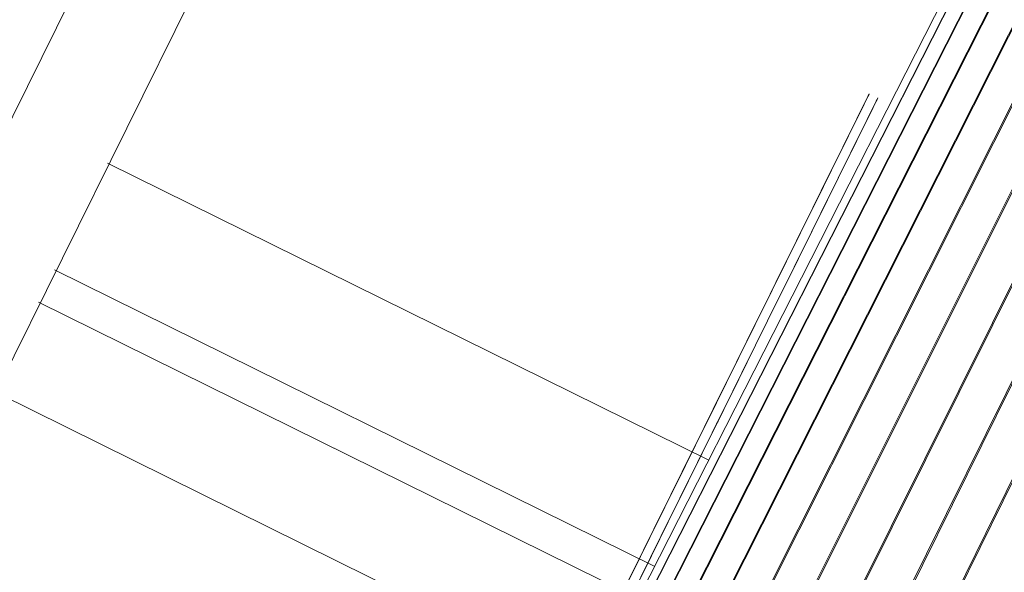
# Model space of a CAD drawing. Header units: metres. Extents: x 135583 to 135939, y 457896 to 458258.
# Tile 356 of 599: x 135807.197 to 135808.023, y 457925.184 to 457925.648. Entities that reach past the tile are written whole.
import ezdxf

# ---------------------------------------------------------------- set-up
doc = ezdxf.new("R2010")
doc.units = ezdxf.units.M
doc.layers.add('NIEUWE INSTALLATIE', color=250, linetype='Continuous', lineweight=0)

msp = doc.modelspace()

# ---------------------------------------------------------------- linework, layer by layer
at = {"layer": 'NIEUWE INSTALLATIE'}
for p, q in [((135807.68706, 457924.96285), (135808.67796, 457926.92893)), ((135808.67891, 457926.92901), (135807.68801, 457924.96293)), ((135807.72075, 457924.96326), (135808.70747, 457926.9293)), ((135808.70848, 457926.92924), (135807.72177, 457924.9632)), ((135807.66011, 457924.96537), (135808.65077, 457926.92403)), ((135808.65164, 457926.92427), (135807.6607, 457924.96507)), ((135807.75596, 457924.95851), (135808.7383, 457926.92515)), ((135808.73934, 457926.92493), (135807.757, 457924.95829)), ((135807.64259, 457924.97417), (135808.62683, 457926.91479)), ((135808.62757, 457926.91517), (135807.64303, 457924.97395)), ((135807.79148, 457924.94875), (135808.76942, 457926.9166)), ((135808.77045, 457926.91624), (135807.79251, 457924.94839)), ((135807.82612, 457924.9343), (135808.79976, 457926.90396)), ((135807.63064, 457924.98017), (135808.60694, 457926.90151)), ((135808.60753, 457926.90201), (135807.63091, 457924.98004)), ((135808.80075, 457926.90347), (135807.82711, 457924.93381)), ((135807.85872, 457924.91566), (135808.82831, 457926.88764)), ((135808.59178, 457926.88465), (135807.62417, 457924.9822)), ((135808.5922, 457926.88526), (135807.62426, 457924.98216)), ((135808.82922, 457926.88704), (135807.85963, 457924.91506)), ((135807.52371, 457926.23858), (135806.88931, 457924.9552)), ((135806.96999, 457924.91532), (135807.60439, 457926.1987)), ((135807.27084, 457925.52738), (135807.77485, 457925.27824)), ((135807.72951, 457925.1891), (135807.22652, 457925.43774)), ((135807.21323, 457925.41085), (135807.71591, 457925.16236)), ((135807.17607, 457925.33567), (135807.53022, 457925.1606))]:
    msp.add_line(p, q, dxfattribs=at)
for centre, start_param, end_param in [((135807.73209, 457925.22687), 3.257699, 8.747831), ((135807.73209, 457925.22687), 4.42626, 9.602508), ((135807.73926, 457925.22333), 3.687505, 9.247041), ((135807.59915, 457924.95794), 5.190997, 8.04355), ((135807.60632, 457924.95439), 4.987385, 11.195501)]:
    msp.add_ellipse(centre, major_axis=(0.17725, 0.35858), ratio=0.000001, start_param=start_param, end_param=end_param, dxfattribs=at)

doc.saveas('drawing.dxf')
